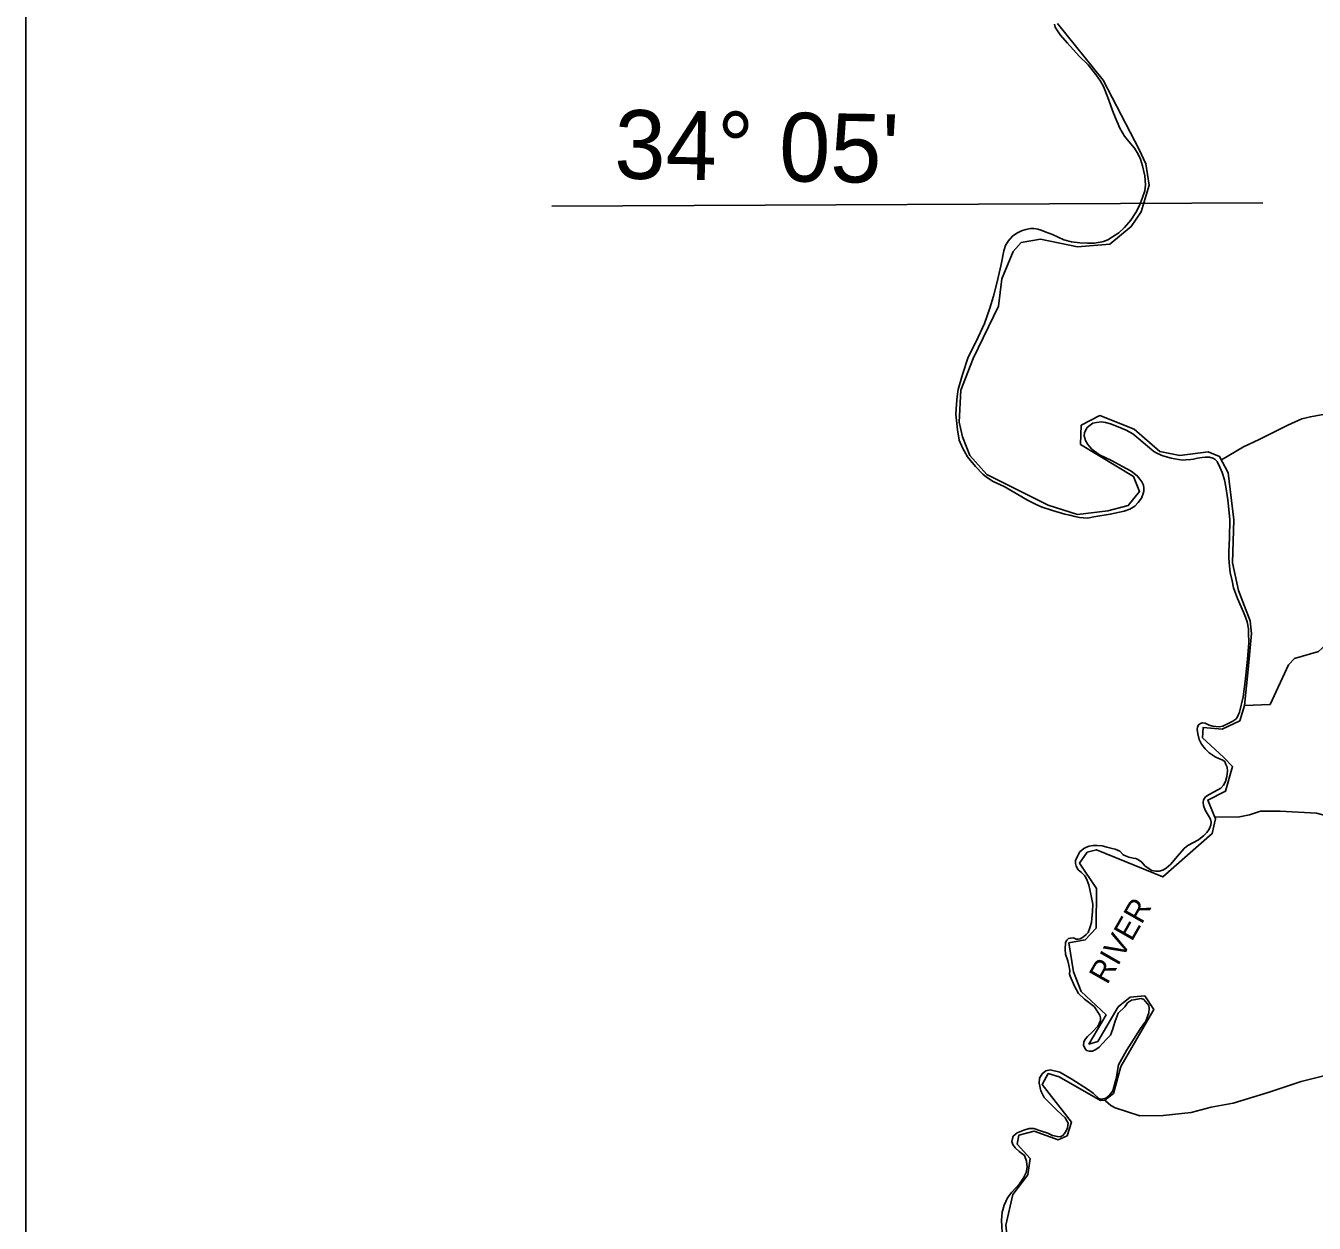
# Model space of a CAD drawing. Extents: x 2104537 to 2336408, y 34176 to 229611.
# Drawn here: x 2123592 to 2135763, y 111985 to 123300 of the extents above; entities that cross this region are included whole.
import ezdxf

# ---------------------------------------------------------------- set-up
doc = ezdxf.new("R2010")
doc.units = 0
for name, color, linetype in [('Exist Boundary Political CountyLine', 7, 'Continuous'), ('Exist Hydrographic Creek Single Shore', 7, 'Continuous'), ('Exist Hydrographic Misc Water Feature', 7, 'Continuous'), ('Exist Hydrographic River Shore', 7, 'Continuous'), ('Exist Hydrographic River Shore Label', 7, 'Continuous'), ('Exist Road Non-System Type 51', 7, 'Continuous'), ('Map Preparation Inset Cut Line', 7, 'Continuous'), ('Map Preparation Longitude Latitude Label', 7, 'Continuous'), ('Map Preparation Longitude Latitude Lines', 7, 'Continuous')]:
    doc.layers.add(name, color=color, linetype=linetype)

msp = doc.modelspace()

# ---------------------------------------------------------------- linework, layer by layer
at = {"layer": 'Exist Boundary Political CountyLine'}
for points in [[(2132488, 119228), (2132439, 119312), (2132410, 119385), (2132394, 119483), (2132377, 119631), (2132382, 119726), (2132390, 119797), (2132399, 119862), (2132439, 120005), (2132494, 120169), (2132568, 120318), (2132648, 120488), (2132699, 120633), (2132734, 120746), (2132767, 120882), (2132804, 121045), (2132832, 121175), (2132846, 121224), (2132873, 121266), (2132913, 121312), (2132953, 121341), (2132996, 121361), (2133037, 121376), (2133083, 121383), (2133115, 121383), (2133153, 121379), (2133184, 121370), (2133222, 121354), (2133289, 121327), (2133398, 121278), (2133471, 121258), (2133549, 121248), (2133622, 121245), (2133683, 121247), (2133740, 121254), (2133771, 121262), (2133814, 121277), (2133857, 121306), (2133917, 121342), (2133971, 121394), (2134030, 121464), (2134077, 121535), (2134112, 121601), (2134142, 121677), (2134161, 121740), (2134169, 121798), (2134162, 121883), (2134142, 121976), (2134120, 122041), (2134101, 122086), (2134066, 122145), (2134012, 122208), (2133969, 122258), (2133925, 122331), (2133866, 122475), (2133814, 122623), (2133773, 122725), (2133743, 122777), (2133700, 122839), (2133627, 122930), (2133541, 123013), (2133431, 123135), (2133362, 123214), (2133331, 123261), (2133316, 123287), (2133308, 123314)], [(2134804, 116682), (2134834, 116679), (2134866, 116676), (2134898, 116682), (2134957, 116710), (2134995, 116728), (2135021, 116747), (2135036, 116764), (2135057, 116816), (2135090, 116959), (2135109, 117105), (2135133, 117314), (2135145, 117471), (2135143, 117563), (2135142, 117602), (2135128, 117668), (2135114, 117713), (2135093, 117759), (2135037, 117888), (2135001, 117988), (2134986, 118055), (2134969, 118133), (2134962, 118195), (2134957, 118266), (2134957, 118329), (2134961, 118463), (2134966, 118636), (2134947, 118820), (2134929, 118944), (2134915, 119009), (2134894, 119079), (2134870, 119129), (2134846, 119183), (2134824, 119204), (2134804, 119216), (2134772, 119224), (2134732, 119224), (2134703, 119222), (2134661, 119216), (2134621, 119206), (2134597, 119202), (2134550, 119199), (2134521, 119197), (2134479, 119202), (2134410, 119215), (2134333, 119238), (2134283, 119258), (2134247, 119278), (2134189, 119329), (2134107, 119397), (2134049, 119443), (2133986, 119480), (2133912, 119512), (2133837, 119540), (2133792, 119553), (2133754, 119558), (2133706, 119553), (2133672, 119545), (2133646, 119526), (2133619, 119503), (2133602, 119475), (2133593, 119453), (2133590, 119424), (2133602, 119380), (2133623, 119342), (2133663, 119298), (2133735, 119246), (2133849, 119192), (2133950, 119137), (2134033, 119093), (2134091, 119048), (2134116, 119016), (2134135, 118990), (2134149, 118960), (2134154, 118932), (2134154, 118904), (2134146, 118879), (2134130, 118836), (2134098, 118797), (2134068, 118761), (2134022, 118732), (2133968, 118713), (2133836, 118684), (2133681, 118659), (2133622, 118649), (2133584, 118651), (2133545, 118655), (2133500, 118663), (2133455, 118675), (2133408, 118684), (2133291, 118721), (2133192, 118751), (2133142, 118775), (2133055, 118817), (2132908, 118903), (2132835, 118946), (2132731, 118995), (2132666, 119034), (2132631, 119064), (2132563, 119136), (2132488, 119228)], [(2133456, 114321), (2133451, 114339), (2133453, 114373), (2133445, 114423), (2133436, 114466), (2133414, 114527), (2133411, 114575), (2133414, 114639), (2133425, 114661), (2133441, 114675), (2133463, 114680), (2133489, 114681), (2133513, 114671), (2133534, 114670), (2133553, 114673), (2133583, 114691), (2133609, 114714), (2133627, 114734), (2133642, 114776), (2133660, 114827), (2133663, 114865), (2133667, 114932), (2133670, 115000), (2133657, 115078), (2133632, 115183), (2133612, 115241), (2133595, 115267), (2133564, 115299), (2133534, 115326), (2133515, 115358), (2133506, 115384), (2133506, 115412), (2133519, 115441), (2133550, 115496), (2133585, 115526), (2133612, 115540), (2133636, 115549), (2133672, 115555), (2133711, 115555), (2133759, 115550), (2133804, 115538), (2133853, 115526), (2133883, 115519), (2133926, 115501), (2133959, 115468), (2133981, 115458), (2134012, 115445), (2134051, 115436), (2134076, 115431), (2134103, 115419), (2134134, 115397), (2134164, 115363), (2134204, 115334), (2134230, 115319), (2134266, 115312), (2134297, 115311), (2134332, 115321), (2134365, 115341), (2134408, 115377), (2134469, 115452), (2134537, 115530), (2134570, 115555), (2134668, 115607), (2134719, 115648), (2134747, 115676), (2134771, 115709), (2134785, 115746), (2134788, 115775), (2134782, 115802), (2134760, 115842), (2134732, 115890), (2134718, 115931), (2134712, 115962), (2134717, 115985), (2134737, 116014), (2134770, 116035), (2134816, 116061), (2134880, 116096), (2134905, 116124), (2134924, 116158), (2134936, 116208), (2134944, 116257), (2134941, 116294), (2134929, 116321), (2134917, 116347), (2134894, 116363), (2134868, 116373), (2134827, 116393), (2134771, 116430), (2134732, 116467), (2134697, 116511), (2134675, 116555), (2134663, 116609), (2134656, 116650), (2134659, 116674), (2134670, 116695), (2134688, 116708), (2134708, 116713), (2134733, 116710), (2134771, 116693), (2134804, 116682)], [(2132819, 111846), (2132809, 112010), (2132816, 112091), (2132834, 112156), (2132864, 112224), (2132907, 112279), (2132980, 112357), (2133017, 112415), (2133040, 112465), (2133050, 112516), (2133045, 112571), (2133027, 112626), (2132977, 112664), (2132939, 112699), (2132917, 112730), (2132907, 112757), (2132912, 112787), (2132919, 112808), (2132957, 112840), (2133020, 112865), (2133070, 112881), (2133115, 112881), (2133176, 112860), (2133246, 112838), (2133291, 112815), (2133337, 112805), (2133362, 112803), (2133389, 112815), (2133412, 112845), (2133432, 112886), (2133437, 112931), (2133409, 112981), (2133331, 113054), (2133213, 113175), (2133181, 113235), (2133163, 113308), (2133168, 113356), (2133193, 113396), (2133226, 113427), (2133269, 113434), (2133359, 113414), (2133472, 113346), (2133621, 113253), (2133673, 113213), (2133729, 113165), (2133754, 113157), (2133794, 113167), (2133827, 113193), (2133859, 113238), (2133892, 113354), (2133915, 113482), (2133988, 113618), (2134123, 113824), (2134171, 113895), (2134199, 113975), (2134204, 114019), (2134200, 114043), (2134154, 114098), (2134132, 114110), (2134108, 114107), (2134077, 114101), (2134037, 114092), (2134000, 114067), (2133972, 114030), (2133911, 113971), (2133881, 113896), (2133856, 113813), (2133838, 113764), (2133800, 113725), (2133731, 113649), (2133699, 113627), (2133668, 113612), (2133637, 113612), (2133613, 113618), (2133595, 113639), (2133584, 113668), (2133585, 113696), (2133597, 113717), (2133621, 113751), (2133666, 113791), (2133719, 113847), (2133732, 113873), (2133743, 113900), (2133744, 113926), (2133736, 113952), (2133683, 114034), (2133594, 114102), (2133535, 114156), (2133499, 114227), (2133456, 114321)]]:
    msp.add_lwpolyline(points, dxfattribs=at)
at = {"layer": 'Exist Hydrographic Creek Single Shore'}
for points in [[(2135105, 116879), (2135346, 116887), (2135519, 117261), (2135577, 117322), (2135802, 117387), (2135942, 117515), (2136084, 117690), (2136752, 118968), (2137039, 119159), (2137718, 119177), (2137832, 119288), (2137900, 119238), (2138153, 119372), (2138436, 119619), (2139427, 120483), (2140161, 121072)], [(2133786, 113149), (2133792, 113141), (2133841, 113099), (2133883, 113076), (2134115, 113001), (2134335, 113003), (2134599, 113033), (2134789, 113081), (2134997, 113121), (2135328, 113221), (2135638, 113324), (2136057, 113430), (2136377, 113480), (2136645, 113544), (2136846, 113632), (2137052, 113712), (2137289, 113798), (2137555, 113872), (2137728, 113926), (2137932, 113951), (2138140, 113955), (2138228, 113966), (2138302, 113972)], [(2132571, 111074), (2132889, 111383), (2132935, 111506), (2132878, 111707), (2132850, 111968), (2132916, 112257)]]:
    msp.add_lwpolyline(points, dxfattribs=at)
at = {"layer": 'Exist Hydrographic Misc Water Feature'}
msp.add_lwpolyline([(2132916, 112257), (2133057, 112442), (2133080, 112597), (2132956, 112733), (2132972, 112819)], dxfattribs=at)
at = {"layer": 'Exist Hydrographic River Shore'}
for points in [[(2135105, 116879), (2135140, 117217), (2135171, 117558), (2135158, 117678), (2135087, 117857), (2135048, 117964), (2134989, 118224), (2135002, 118633), (2134950, 119075), (2134869, 119231), (2134761, 119274), (2134493, 119240), (2134304, 119276), (2134061, 119487), (2133736, 119617), (2133561, 119526), (2133554, 119344), (2134054, 119042), (2134113, 118899), (2134006, 118766), (2133814, 118718), (2133525, 118682), (2133249, 118769), (2132670, 119059), (2132510, 119239), (2132441, 119416), (2132408, 119556), (2132424, 119858), (2132540, 120157), (2132780, 120651), (2132812, 120910), (2132919, 121167), (2132993, 121251), (2133177, 121283), (2133527, 121211), (2133833, 121235), (2134032, 121404), (2134129, 121543), (2134204, 121794), (2134173, 121995), (2134108, 122131), (2133770, 122787), (2133338, 123320)], [(2133786, 113149), (2133865, 113212), (2133937, 113468), (2134247, 114005), (2134162, 114134), (2134025, 114121), (2133911, 114029), (2133718, 113703), (2133635, 113679), (2133796, 113954), (2133561, 114176), (2133489, 114362), (2133444, 114634), (2133600, 114663), (2133702, 114774), (2133705, 115148), (2133546, 115388), (2133618, 115492), (2133705, 115515), (2134332, 115258), (2134799, 115668), (2134829, 115807), (2134757, 115983), (2134926, 116067), (2134991, 116301), (2134907, 116389), (2134708, 116571), (2134712, 116671), (2134894, 116655), (2135059, 116733), (2135105, 116879)], [(2132972, 112819), (2133118, 112856), (2133344, 112773), (2133428, 112812), (2133469, 112941), (2133194, 113297), (2133250, 113399), (2133353, 113369), (2133744, 113144), (2133786, 113149)]]:
    msp.add_lwpolyline(points, dxfattribs=at)
at = {"layer": 'Exist Road Non-System Type 51'}
for points in [[(2137697, 120101), (2137593, 120042), (2137474, 120005), (2137396, 119986), (2137360, 119968), (2137328, 119942), (2137297, 119865), (2137263, 119823), (2137227, 119801), (2137068, 119769), (2136914, 119760), (2136748, 119757), (2136584, 119759), (2136480, 119746), (2136205, 119686), (2135913, 119641), (2135727, 119606), (2135644, 119585), (2135512, 119526), (2135241, 119390), (2135096, 119320), (2134886, 119199)], [(2136905, 115249), (2136803, 115276), (2136733, 115299), (2136632, 115375), (2136378, 115638), (2136269, 115729), (2136203, 115777), (2136114, 115798), (2135988, 115807), (2135784, 115861), (2135440, 115878), (2135256, 115879), (2135152, 115844), (2135042, 115823), (2134821, 115826)]]:
    msp.add_lwpolyline(points, dxfattribs=at)
at = {"layer": 'Map Preparation Inset Cut Line'}
msp.add_lwpolyline([(2163450, 80447), (2123592, 80447), (2123592, 124595), (2166610, 124595), (2166610, 99632), (2163450, 99632)], close=True, dxfattribs=at)
at = {"layer": 'Map Preparation Longitude Latitude Lines'}
msp.add_line((2128560, 121597), (2135278, 121628), dxfattribs=at)

# ---------------------------------------------------------------- texts
at = {"layer": 'Exist Hydrographic River Shore Label'}
msp.add_text('RIVER', height=210, rotation=60.2734, dxfattribs=at).set_placement((2133807, 114233))
at = {"layer": 'Map Preparation Longitude Latitude Label'}
msp.add_text("34° 05'", height=650, rotation=359.0605, dxfattribs=at).set_placement((2129148, 121857))

doc.saveas('drawing.dxf')
